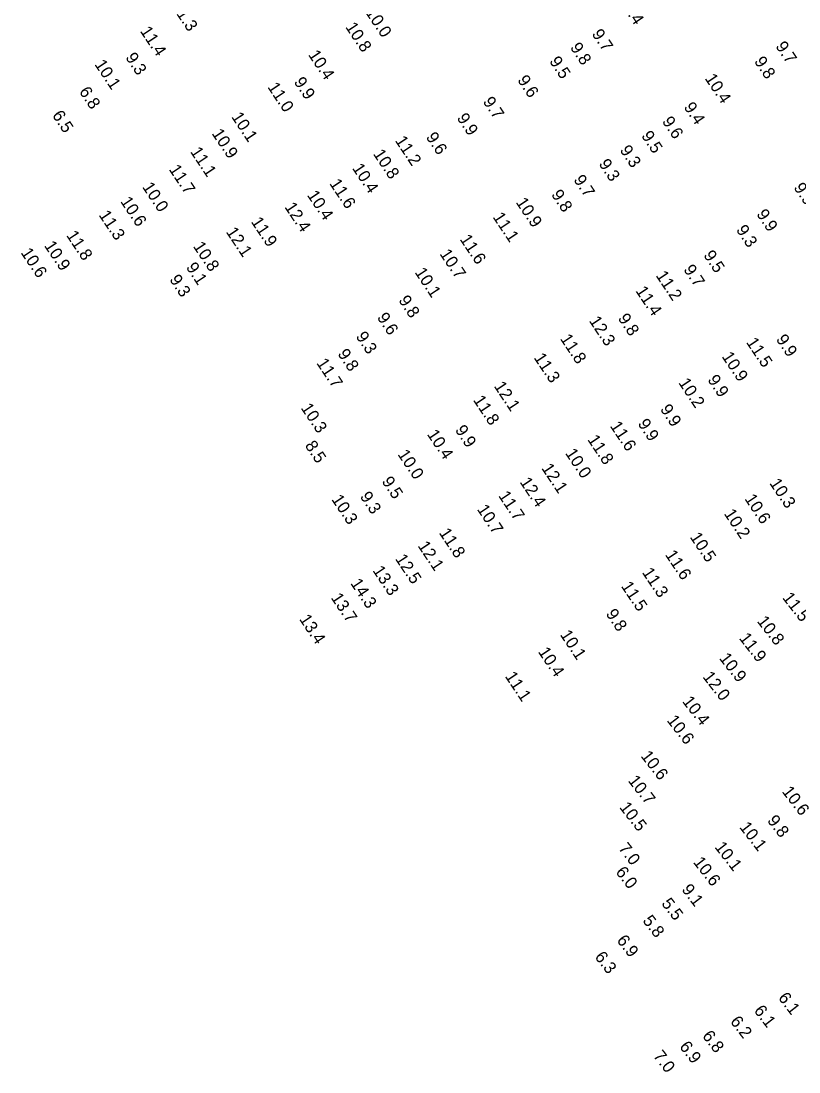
# Model space of a CAD drawing. Extents: x 815385 to 820851, y 582449 to 604245.
# Drawn here: x 817220.5 to 817540.4, y 595916.1 to 596348.3 of the extents above; entities that cross this region are included whole.
import ezdxf

# ---------------------------------------------------------------- set-up
doc = ezdxf.new("R2010")
doc.units = 0
doc.layers.add('V-TOPO-SOUN-020509C', color=7, linetype='Continuous')

msp = doc.modelspace()

# ---------------------------------------------------------------- texts
at = {"layer": 'V-TOPO-SOUN-020509C'}
for s, rotation, p in [('11.3 ', 303.614, (817282.15, 596354.46)), ('11.4 ', 303.614, (817465.71, 596357.14)), ('10.0 ', 303.614, (817361.91, 596351.93)), ('10.8 ', 303.614, (817353.68, 596345.91)), ('11.4 ', 303.614, (817269.24, 596344.22)), ('9.7', 303.614, (817455.02, 596343.04)), ('9.8', 303.614, (817446.12, 596337.49)), ('9.7', 303.614, (817530.59, 596337.99)), ('9.3', 303.614, (817263.21, 596333.36)), ('10.4 ', 303.614, (817338.39, 596334.49)), ('10.1 ', 303.614, (817250.52, 596330.53)), ('9.5', 303.614, (817437.57, 596331.82)), ('9.8', 303.614, (817521.83, 596331.77)), ('9.9', 303.614, (817332.5, 596323.3)), ('9.6', 303.614, (817424.43, 596324.07)), ('10.4 ', 303.614, (817501.53, 596324.75)), ('6.8', 303.614, (817244.16, 596319.35)), ('11.0 ', 303.614, (817321.66, 596321.2)), ('9.7', 303.614, (817410.23, 596315.21)), ('9.4', 303.614, (817492.85, 596312.96)), ('6.5', 303.614, (817233.08, 596309.6)), ('10.1 ', 303.614, (817306.79, 596308.96)), ('9.9', 303.614, (817399.53, 596308.45)), ('9.6', 303.614, (817483.92, 596307.11)), ('10.9 ', 303.614, (817298.73, 596302.11)), ('11.2 ', 303.614, (817374.1, 596299.17)), ('9.6', 303.614, (817386.81, 596300.61)), ('9.5', 303.614, (817475.4, 596301.17)), ('11.1 ', 303.614, (817289.87, 596294.62)), ('10.8 ', 303.614, (817365.09, 596293.7)), ('9.3', 303.614, (817466.55, 596295.27)), ('9.3', 303.614, (817457.87, 596289.62)), ('11.7 ', 303.614, (817281.1, 596287.36)), ('10.4 ', 303.614, (817356.48, 596287.83)), ('11.6 ', 303.614, (817347.14, 596281.51)), ('9.7', 303.614, (817447.54, 596283.07)), ('10.0 ', 303.614, (817270.14, 596280.12)), ('10.4 ', 303.614, (817337.93, 596276.74)), ('9.8', 303.614, (817438.35, 596276.99)), ('9.9', 303.614, (817538.05, 596279.86)), ('10.6 ', 303.614, (817261.11, 596274.17)), ('12.4 ', 303.614, (817328.68, 596271.85)), ('10.9 ', 303.614, (817423.79, 596273.79)), ('11.3 ', 303.614, (817252.25, 596268.56)), ('11.1 ', 303.614, (817414.3, 596267.75)), ('9.9', 303.614, (817522.76, 596268.95)), ('11.9 ', 303.614, (817314.86, 596265.8)), ('11.8 ', 303.614, (817238.88, 596260.21)), ('12.1 ', 303.614, (817304.57, 596261.63)), ('9.3', 303.614, (817514.38, 596262.48)), ('10.9 ', 303.614, (817229.79, 596255.97)), ('10.8 ', 303.614, (817291.05, 596255.68)), ('11.6 ', 303.614, (817400.73, 596258.63)), ('10.6 ', 303.614, (817220.17, 596253.09)), ('10.7 ', 303.614, (817392.45, 596252.6)), ('9.5', 303.614, (817500.95, 596252.03)), ('9.1', 303.614, (817288.13, 596247.06)), ('9.7', 303.614, (817492.75, 596246.16)), ('9.3', 303.614, (817281.3, 596242.05)), ('10.1 ', 303.614, (817382.2, 596245)), ('11.2 ', 303.614, (817481.37, 596243.67)), ('11.4 ', 303.614, (817473.04, 596237.38)), ('9.8', 303.614, (817375.54, 596233.49)), ('9.6', 303.614, (817366.69, 596226.42)), ('12.3 ', 303.614, (817453.9, 596225.04)), ('9.8', 303.614, (817465.78, 596226.07)), ('9.3', 303.614, (817357.97, 596218.63)), ('11.8 ', 303.614, (817442.01, 596217.68)), ('11.5 ', 303.614, (817518.53, 596216.22)), ('9.9', 303.614, (817530.8, 596217.46)), ('9.8', 303.614, (817350.49, 596211.49)), ('11.7 ', 303.614, (817341.79, 596207.68)), ('11.3 ', 303.614, (817431.2, 596209.86)), ('10.9 ', 303.614, (817508.5, 596210.37)), ('10.2 ', 303.614, (817490.68, 596199.56)), ('9.9', 303.614, (817502.64, 596200.83)), ('12.1 ', 303.614, (817414.77, 596198.18)), ('11.8 ', 303.614, (817406.25, 596192.44)), ('10.3 ', 303.614, (817335.36, 596189.21)), ('9.9', 303.614, (817483.14, 596188.71)), ('11.6 ', 303.614, (817462.51, 596181.78)), ('9.9', 303.614, (817473.93, 596182.75)), ('10.4 ', 303.614, (817387.27, 596178.37)), ('9.9', 303.614, (817398.78, 596180.16)), ('8.5', 303.614, (817337.04, 596173.74)), ('11.8 ', 303.614, (817453.25, 596176.21)), ('10.0 ', 303.614, (817375.16, 596170.15)), ('10.0 ', 303.614, (817444.08, 596170.6)), ('12.1 ', 303.614, (817434.34, 596164.43)), ('9.5', 303.614, (817368.63, 596159.02)), ('12.4 ', 303.614, (817425.4, 596158.73)), ('10.3 ', 303.614, (817528.1, 596158.27)), ('10.3 ', 303.614, (817347.96, 596151.61)), ('9.3', 303.614, (817359.67, 596152.79)), ('11.7 ', 303.614, (817416.58, 596153.11)), ('10.6 ', 303.614, (817517.86, 596151.85)), ('10.7 ', 303.614, (817407.81, 596147.54)), ('10.2 ', 303.614, (817509.39, 596145.73)), ('11.8 ', 303.614, (817392.2, 596137.83)), ('10.5 ', 303.614, (817495.37, 596136.1)), ('12.1 ', 303.614, (817383.44, 596132.5)), ('12.5 ', 303.614, (817374.17, 596127.15)), ('11.6 ', 303.614, (817485.2, 596128.81)), ('13.3 ', 303.614, (817364.89, 596122.35)), ('11.3 ', 303.614, (817475.71, 596121.56)), ('14.3 ', 303.614, (817355.76, 596117.08)), ('11.5 ', 303.614, (817467.09, 596115.9)), ('13.7 ', 303.614, (817347.71, 596111.15)), ('11.5 ', 307.782, (817533.38, 596111.09)), ('9.8', 303.614, (817460.8, 596104.55)), ('13.4 ', 303.614, (817334.7, 596102.36)), ('10.8 ', 307.782, (817522.94, 596101.42)), ('10.1 ', 303.614, (817441.96, 596095.95)), ('11.9 ', 307.782, (817515.57, 596094.45)), ('10.4 ', 303.614, (817432.95, 596088.9)), ('10.9 ', 307.782, (817507.39, 596086.19)), ('11.1 ', 303.614, (817419.34, 596078.82)), ('12.0 ', 307.782, (817500.6, 596078.54)), ('10.4 ', 307.782, (817492.21, 596068.42)), ('10.6 ', 307.782, (817485.86, 596060.61)), ('10.6 ', 307.782, (817475.13, 596045.96)), ('10.7 ', 307.782, (817469.88, 596035.83)), ('10.6 ', 307.782, (817533.2, 596031.37)), ('10.5 ', 307.782, (817466.35, 596024.87)), ('10.1 ', 307.782, (817515.71, 596016.7)), ('9.8', 307.782, (817527.15, 596019.39)), ('7.0', 307.782, (817465.94, 596007.98)), ('10.1 ', 307.782, (817505.52, 596008.53)), ('10.6 ', 307.782, (817496.68, 596002.32)), ('6.0', 307.782, (817464.79, 595998.25)), ('9.1', 307.782, (817491.94, 595991.05)), ('5.5', 307.782, (817483.62, 595985.29)), ('5.8', 307.782, (817475.89, 595978.22)), ('6.9', 307.782, (817465.23, 595970.13)), ('6.3', 307.782, (817456.18, 595963.33)), ('6.1', 307.782, (817531.64, 595946.5)), ('6.1', 307.782, (817521.68, 595941.23)), ('6.2', 307.782, (817511.91, 595936.78)), ('6.8', 307.782, (817500.42, 595930.82)), ('6.9', 307.782, (817491.02, 595926.42)), ('7.0', 307.782, (817480.25, 595922.6))]:
    msp.add_text(s, height=5, rotation=rotation, dxfattribs=at).set_placement(p)

doc.saveas('drawing.dxf')
